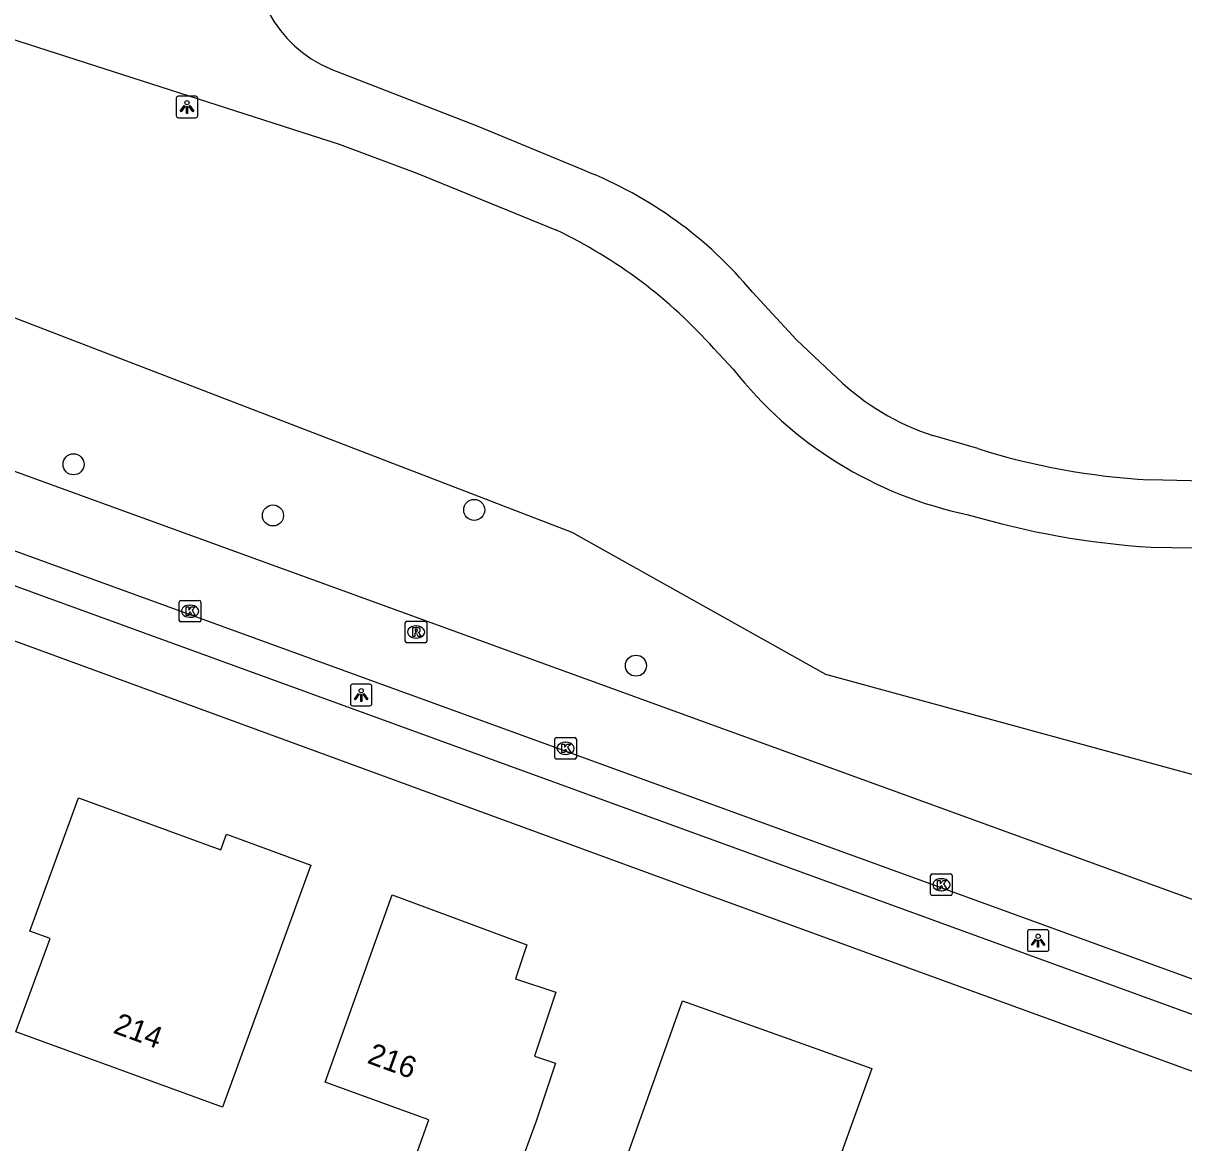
# Model space of a CAD drawing. Extents: x 155275 to 156263, y 382654 to 383635.
# Drawn here: x 155842.7 to 155896.5, y 383010.4 to 383062.4 of the extents above; entities that cross this region are included whole.
import ezdxf

# ---------------------------------------------------------------- set-up
doc = ezdxf.new("R2010")
doc.units = 0
for name, color, linetype in [('IMGEO_Berm_groen', 7, 'Continuous'), ('IMGEO_Boom', 7, 'Continuous'), ('IMGEO_Fietspad_gesloten', 7, 'Continuous'), ('IMGEO_Kolk', 7, 'Continuous'), ('IMGEO_Lichtpunt', 7, 'Continuous'), ('IMGEO_Pand', 7, 'Continuous'), ('IMGEO_Pand_nummerreeks', 7, 'Continuous'), ('IMGEO_Rijbaan_lokaal_gesloten', 7, 'Continuous'), ('IMGEO_Rioolput', 7, 'Continuous'), ('IMGEO_Voetpad_open', 7, 'Continuous')]:
    doc.layers.add(name, color=color, linetype=linetype)

msp = doc.modelspace()

# ---------------------------------------------------------------- linework, layer by layer
at = {"layer": 'IMGEO_Berm_groen'}
msp.add_lwpolyline([(155920.174, 383021.229), (155914.728, 383020.872), (155910.157, 383021.377), (155906.179, 383026.511), (155898.845, 383027.005), (155879.913, 383032.178), (155868.14, 383038.762), (155840.868, 383049.257), (155836.799, 383054.937), (155823.424, 383058.345), (155820.039, 383056.71), (155814.194, 383059.717)], dxfattribs=at)
at = {"layer": 'IMGEO_Boom'}
for centre in [(155845.001, 383041.932), (155863.598, 383039.816), (155854.258, 383039.557), (155871.103, 383032.584)]:
    msp.add_circle(centre, 0.489, dxfattribs=at)
at = {"layer": 'IMGEO_Fietspad_gesloten'}
for points in [[(155817.388, 383069.544), (155817.986, 383069.561), (155821.062, 383069.095), (155828.634, 383066.316), (155842.028, 383061.715), (155857.337, 383056.791), (155860.935, 383055.449), (155867.425, 383052.796)], [(155868.719, 383055.564), (155863.782, 383057.614), (155856.926, 383060.283)], [(155880.45, 383045.924), (155878.553, 383047.714), (155876.515, 383049.918)], [(155874.724, 383047.305), (155875.621, 383046.348)], [(155886.968, 383042.661), (155884.887, 383043.265)], [(155903.389, 383041.014), (155894.911, 383041.214)], [(155895.014, 383038.079), (155902.736, 383037.966)]]:
    msp.add_lwpolyline(points, dxfattribs=at)
for centre, radius, start, end in [((155859.231, 383065.68), 5.868, 170.0479, 246.8708), ((155861.687, 383037.648), 19.247, 39.6059, 68.5686), ((155857.472, 383031.97), 23.082, 41.6345, 64.4576), ((155890.294, 383057.852), 18.645, 218.0966, 258.3302), ((155888.551, 383054.41), 11.732, 226.3312, 251.8021), ((155896.675, 383073.421), 32.255, 252.4857, 266.8652), ((155897.569, 383076.999), 39.004, 253.5488, 266.2444)]:
    msp.add_arc(centre, radius, start, end, dxfattribs=at)
at = {"layer": 'IMGEO_Kolk'}
for p, q in [((155849.908, 383034.687), (155849.908, 383035.539)), ((155849.983, 383035.613), (155850.835, 383035.613)), ((155850.396, 383035.393), (155850.421, 383035.393)), ((155850.909, 383035.539), (155850.909, 383034.687)), ((155850.419, 383034.833), (155850.394, 383034.833)), ((155850.835, 383034.613), (155849.983, 383034.613)), ((155867.338, 383028.32), (155867.338, 383029.172)), ((155867.413, 383029.246), (155868.265, 383029.246)), ((155867.826, 383029.026), (155867.851, 383029.026)), ((155868.339, 383029.172), (155868.339, 383028.32)), ((155867.849, 383028.466), (155867.824, 383028.466)), ((155868.265, 383028.246), (155867.413, 383028.246)), ((155884.783, 383021.987), (155884.783, 383022.839)), ((155884.858, 383022.913), (155885.71, 383022.913)), ((155885.271, 383022.693), (155885.296, 383022.693)), ((155885.784, 383022.839), (155885.784, 383021.987)), ((155885.71, 383021.913), (155884.858, 383021.913)), ((155885.294, 383022.133), (155885.269, 383022.133))]:
    msp.add_line(p, q, dxfattribs=at)
for points in [[(155849.908, 383034.687), (155849.908, 383035.539)], [(155849.983, 383035.613), (155850.835, 383035.613)], [(155850.909, 383035.539), (155850.909, 383034.687)], [(155850.229, 383035.313), (155850.352, 383035.313), (155850.352, 383035.162), (155850.482, 383035.313), (155850.646, 383035.313), (155850.5, 383035.162), (155850.653, 383034.913), (155850.501, 383034.913), (155850.416, 383035.077), (155850.352, 383035.01), (155850.352, 383034.913), (155850.229, 383034.913), (155850.229, 383035.313)], [(155850.835, 383034.613), (155849.983, 383034.613)], [(155867.338, 383028.32), (155867.338, 383029.172)], [(155867.413, 383029.246), (155868.265, 383029.246)], [(155867.659, 383028.946), (155867.782, 383028.946), (155867.782, 383028.795), (155867.912, 383028.946), (155868.076, 383028.946), (155867.93, 383028.795), (155868.083, 383028.546), (155867.931, 383028.546), (155867.846, 383028.71), (155867.782, 383028.643), (155867.782, 383028.546), (155867.659, 383028.546), (155867.659, 383028.946)], [(155868.339, 383029.172), (155868.339, 383028.32)], [(155868.265, 383028.246), (155867.413, 383028.246)], [(155884.783, 383021.987), (155884.783, 383022.839)], [(155884.858, 383022.913), (155885.71, 383022.913)], [(155885.104, 383022.613), (155885.227, 383022.613), (155885.227, 383022.462), (155885.357, 383022.613), (155885.521, 383022.613), (155885.375, 383022.462), (155885.528, 383022.213), (155885.376, 383022.213), (155885.291, 383022.377), (155885.227, 383022.31), (155885.227, 383022.213), (155885.104, 383022.213), (155885.104, 383022.613)], [(155885.784, 383022.839), (155885.784, 383021.987)], [(155885.71, 383021.913), (155884.858, 383021.913)]]:
    msp.add_lwpolyline(points, dxfattribs=at)
for centre, start, end in [((155849.985, 383035.537), 91.552, 178.448), ((155849.985, 383035.537), 91.552, 178.448), ((155850.833, 383035.537), 1.552, 88.448), ((155850.833, 383035.537), 1.552, 88.448), ((155849.985, 383034.689), 181.552, 268.448), ((155849.985, 383034.689), 181.552, 268.448), ((155850.833, 383034.689), 271.552, 358.448), ((155850.833, 383034.689), 271.552, 358.448), ((155867.415, 383029.17), 91.552, 178.448), ((155867.415, 383029.17), 91.552, 178.448), ((155868.263, 383029.17), 1.552, 88.448), ((155868.263, 383029.17), 1.552, 88.448), ((155867.415, 383028.322), 181.552, 268.448), ((155867.415, 383028.322), 181.552, 268.448), ((155868.263, 383028.322), 271.552, 358.448), ((155868.263, 383028.322), 271.552, 358.448), ((155884.86, 383022.837), 91.552, 178.448), ((155884.86, 383022.837), 91.552, 178.448), ((155885.708, 383022.837), 1.552, 88.448), ((155885.708, 383022.837), 1.552, 88.448), ((155884.86, 383021.989), 181.552, 268.448), ((155884.86, 383021.989), 181.552, 268.448), ((155885.708, 383021.989), 271.552, 358.448), ((155885.708, 383021.989), 271.552, 358.448)]:
    msp.add_arc(centre, 0.0765, start, end, dxfattribs=at)
for centre, major_axis, ratio, start_param, end_param in [((155850.395, 383035.113), (-0.387, 0.002), 0.722429, 4.712389, 7.853982), ((155850.42, 383035.113), (-0.39, 0.002), 0.717154, 1.570796, 4.712389), ((155867.825, 383028.746), (-0.387, 0.002), 0.722429, 4.712389, 7.853982), ((155867.85, 383028.746), (-0.39, 0.002), 0.717154, 1.570796, 4.712389), ((155885.27, 383022.413), (-0.387, 0.002), 0.722429, 4.712389, 7.853982), ((155885.295, 383022.413), (-0.39, 0.002), 0.717154, 1.570796, 4.712389)]:
    msp.add_ellipse(centre, major_axis=major_axis, ratio=ratio, start_param=start_param, end_param=end_param, dxfattribs=at)
at = {"layer": 'IMGEO_Lichtpunt'}
for p, q in [((155849.769, 383058.922), (155849.769, 383058.115)), ((155849.769, 383058.922), (155849.769, 383058.115)), ((155850.671, 383059.017), (155849.863, 383059.017)), ((155850.671, 383059.017), (155849.863, 383059.017)), ((155850.765, 383058.115), (155850.765, 383058.922)), ((155850.765, 383058.115), (155850.765, 383058.922)), ((155849.863, 383058.021), (155850.671, 383058.021)), ((155849.863, 383058.021), (155850.671, 383058.021)), ((155857.853, 383031.624), (155857.853, 383030.817)), ((155857.853, 383031.624), (155857.853, 383030.817)), ((155858.755, 383031.719), (155857.947, 383031.719)), ((155858.755, 383031.719), (155857.947, 383031.719)), ((155858.849, 383030.817), (155858.849, 383031.624)), ((155858.849, 383030.817), (155858.849, 383031.624)), ((155857.947, 383030.723), (155858.755, 383030.723)), ((155857.947, 383030.723), (155858.755, 383030.723)), ((155890.176, 383020.322), (155889.368, 383020.322)), ((155890.176, 383020.322), (155889.368, 383020.322)), ((155889.274, 383020.227), (155889.274, 383019.42)), ((155889.274, 383020.227), (155889.274, 383019.42)), ((155890.27, 383019.42), (155890.27, 383020.227)), ((155890.27, 383019.42), (155890.27, 383020.227)), ((155889.368, 383019.326), (155890.176, 383019.326)), ((155889.368, 383019.326), (155890.176, 383019.326))]:
    msp.add_line(p, q, dxfattribs=at)
for points in [[(155850.143, 383058.586), (155850.182, 383058.558), (155849.994, 383058.296), (155849.956, 383058.323), (155850.143, 383058.586)], [(155850.245, 383058.538), (155850.292, 383058.538), (155850.292, 383058.216), (155850.245, 383058.216), (155850.245, 383058.538)], [(155850.355, 383058.558), (155850.393, 383058.585), (155850.58, 383058.323), (155850.541, 383058.295), (155850.355, 383058.558)], [(155858.227, 383031.288), (155858.266, 383031.26), (155858.078, 383030.998), (155858.04, 383031.025), (155858.227, 383031.288)], [(155858.329, 383031.24), (155858.376, 383031.24), (155858.376, 383030.918), (155858.329, 383030.918), (155858.329, 383031.24)], [(155858.439, 383031.26), (155858.477, 383031.287), (155858.664, 383031.025), (155858.625, 383030.997), (155858.439, 383031.26)], [(155889.648, 383019.891), (155889.687, 383019.863), (155889.499, 383019.601), (155889.461, 383019.628), (155889.648, 383019.891)], [(155889.75, 383019.843), (155889.797, 383019.843), (155889.797, 383019.521), (155889.75, 383019.521), (155889.75, 383019.843)], [(155889.86, 383019.863), (155889.898, 383019.89), (155890.085, 383019.628), (155890.046, 383019.6), (155889.86, 383019.863)]]:
    msp.add_lwpolyline(points, dxfattribs=at)
for centre in [(155850.268, 383058.72), (155858.352, 383031.422), (155889.773, 383020.025)]:
    msp.add_circle(centre, 0.0994, dxfattribs=at)
for centre, start, end in [((155849.863, 383058.922), 90, 180), ((155849.863, 383058.922), 90, 180), ((155850.671, 383058.922), 0, 90), ((155850.671, 383058.922), 0, 90), ((155849.863, 383058.115), 180, 270), ((155849.863, 383058.115), 180, 270), ((155850.671, 383058.115), 270, 0), ((155850.671, 383058.115), 270, 360), ((155857.947, 383031.624), 90, 180), ((155857.947, 383031.624), 90, 180), ((155858.755, 383031.624), 0, 90), ((155858.755, 383031.624), 0, 90), ((155857.947, 383030.817), 180, 270), ((155857.947, 383030.817), 180, 270), ((155858.755, 383030.817), 270, 0), ((155858.755, 383030.817), 270, 360), ((155889.368, 383020.227), 90, 180), ((155889.368, 383020.227), 90, 180), ((155890.176, 383020.227), 0, 90), ((155890.176, 383020.227), 0, 90), ((155889.368, 383019.42), 180, 270), ((155889.368, 383019.42), 180, 270), ((155890.176, 383019.42), 270, 0), ((155890.176, 383019.42), 270, 360)]:
    msp.add_arc(centre, 0.0946, start, end, dxfattribs=at)
at = {"layer": 'IMGEO_Pand'}
for points in [[(155851.914, 383012.088), (155847.001, 383013.88), (155842.327, 383015.584), (155843.909, 383019.915), (155842.97, 383020.257), (155845.224, 383026.443), (155851.838, 383024.033), (155852.102, 383024.757), (155856.009, 383023.318), (155851.914, 383012.088)], [(155861.487, 383011.501), (155860.894, 383011.717), (155856.676, 383013.255), (155859.79, 383021.938), (155866.043, 383019.627), (155865.514, 383018.043), (155867.383, 383017.419), (155866.395, 383014.46), (155867.37, 383014.134), (155866.468, 383011.433), (155862.536, 383000.703), (155857.581, 383002.491), (155858.991, 383006.402), (155859.584, 383006.197), (155861.487, 383011.501)], [(155871.739, 383009.255), (155871.329, 383009.401), (155870.641, 383009.646), (155873.267, 383017.02), (155882.058, 383013.885), (155880.313, 383009.036), (155879.812, 383007.643), (155880.526, 383007.379), (155875.99, 382994.801), (155870.783, 382996.663), (155872.541, 383001.578), (155873.106, 383001.376), (155874.035, 383003.975), (155873.47, 383004.177), (155873.743, 383004.94), (155870.598, 383006.064), (155871.739, 383009.255)]]:
    msp.add_lwpolyline(points, dxfattribs=at)
at = {"layer": 'IMGEO_Rijbaan_lokaal_gesloten'}
for points in [[(155820.623, 383049.474), (155903.042, 383019.512)], [(155901.824, 383016.258), (155819.418, 383046.213)]]:
    msp.add_lwpolyline(points, dxfattribs=at)
at = {"layer": 'IMGEO_Rioolput'}
for p, q in [((155860.399, 383033.721), (155860.399, 383034.573)), ((155860.474, 383034.647), (155861.326, 383034.647)), ((155860.887, 383034.427), (155860.912, 383034.427)), ((155861.4, 383034.573), (155861.4, 383033.721)), ((155860.91, 383033.867), (155860.885, 383033.867)), ((155861.326, 383033.647), (155860.474, 383033.647))]:
    msp.add_line(p, q, dxfattribs=at)
for points in [[(155860.399, 383033.721), (155860.399, 383034.573)], [(155860.474, 383034.647), (155861.326, 383034.647)], [(155860.988, 383034.345), (155860.736, 383034.347), (155860.736, 383033.947)], [(155861.4, 383034.573), (155861.4, 383033.721)], [(155860.736, 383033.947), (155860.86, 383033.947), (155860.86, 383034.109), (155860.871, 383034.109)], [(155860.914, 383034.266), (155860.86, 383034.266), (155860.86, 383034.185)], [(155860.86, 383034.185), (155860.912, 383034.185)], [(155860.918, 383034.08), (155860.989, 383033.947), (155861.129, 383033.947), (155861.064, 383034.073)], [(155861.326, 383033.647), (155860.474, 383033.647)]]:
    msp.add_lwpolyline(points, dxfattribs=at)
for centre, radius, start, end in [((155860.476, 383034.571), 0.0765, 91.552, 178.448), ((155860.476, 383034.571), 0.0765, 91.552, 178.448), ((155860.987, 383034.235), 0.109, 350.3612, 89.416), ((155861.324, 383034.571), 0.0765, 1.552, 88.448), ((155861.324, 383034.571), 0.0765, 1.552, 88.448), ((155860.87, 383034.056), 0.0533, 26.0293, 88.6989), ((155860.896, 383034.374), 0.19, 274.7715, 282.9687), ((155860.92, 383034.17), 0.0964, 77.0061, 93.1865), ((155860.934, 383034.227), 0.0378, 276.6634, 79.6772), ((155860.985, 383034.235), 0.112, 277.5842, 350.9817), ((155860.969, 383034.02), 0.108, 29.5134, 73.7905), ((155860.476, 383033.723), 0.0765, 181.552, 268.448), ((155860.476, 383033.723), 0.0765, 181.552, 268.448), ((155861.324, 383033.723), 0.0765, 271.552, 358.448), ((155861.324, 383033.723), 0.0765, 271.552, 358.448)]:
    msp.add_arc(centre, radius, start, end, dxfattribs=at)
for centre, major_axis, ratio, start_param, end_param in [((155860.886, 383034.147), (-0.387, 0.002), 0.722429, 4.712389, 7.853982), ((155860.911, 383034.147), (-0.39, 0.002), 0.717154, 1.570796, 4.712389)]:
    msp.add_ellipse(centre, major_axis=major_axis, ratio=ratio, start_param=start_param, end_param=end_param, dxfattribs=at)
at = {"layer": 'IMGEO_Voetpad_open'}
for points in [[(155907.681, 383012.507), (155906.026, 383013.085), (155813.76, 383046.662)], [(155815.634, 383043.488), (155874.118, 383022.07), (155902.833, 383011.607)]]:
    msp.add_lwpolyline(points, dxfattribs=at)

# ---------------------------------------------------------------- texts
at = {"layer": 'IMGEO_Pand_nummerreeks'}
for s, rotation, p in [('214', 339.9607, (155846.793, 383015.552)), ('216', 339.9667, (155858.584, 383014.156))]:
    msp.add_text(s, height=1, rotation=rotation, dxfattribs=at).set_placement(p)

doc.saveas('drawing.dxf')
